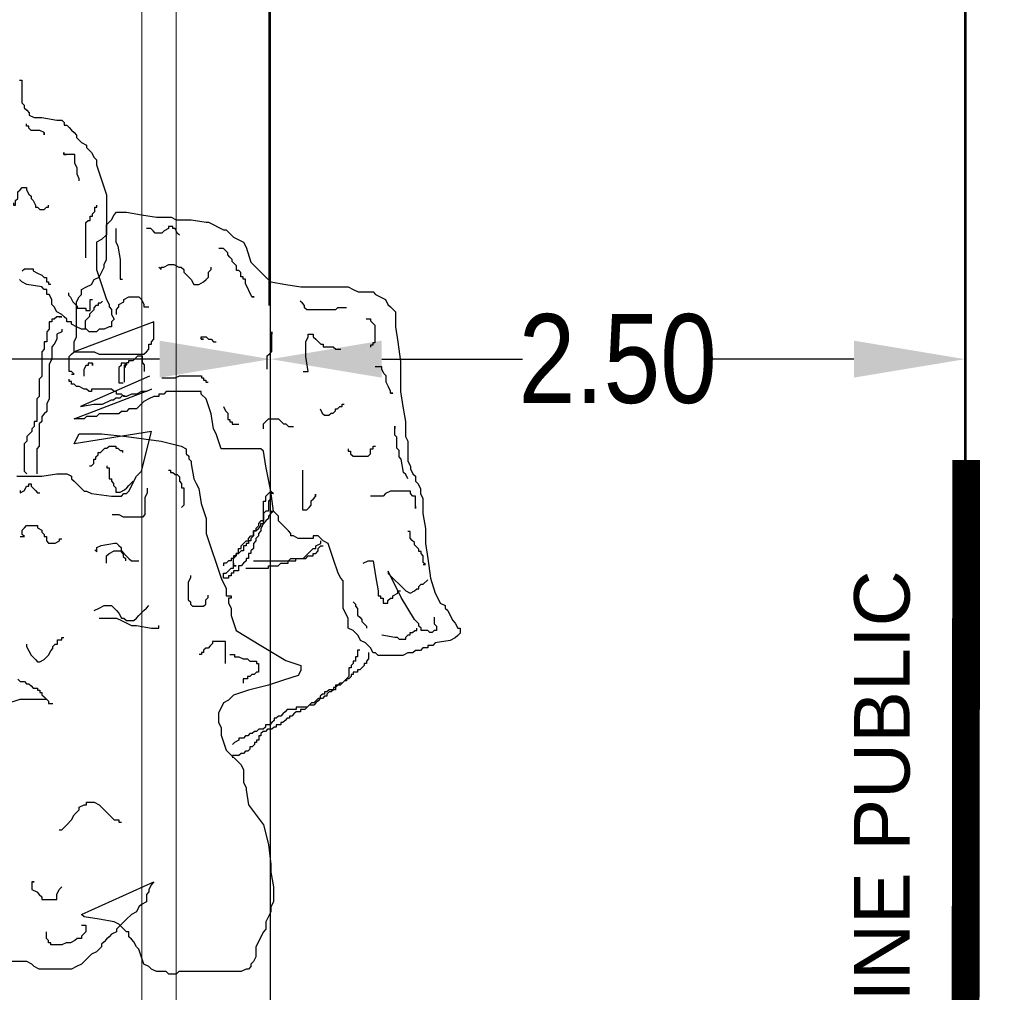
# Model space of a CAD drawing. Extents: x 1616800 to 1632437, y 2248456 to 2251974.
# Tile 298 of 399: x 1619134.97 to 1619138.51, y 2251165.92 to 2251169.43. Entities that reach past the tile are written whole.
import ezdxf
from ezdxf.enums import TextEntityAlignment as Align

# ---------------------------------------------------------------- set-up
doc = ezdxf.new("R2010")
doc.units = 0
doc.header["$LTSCALE"] = 2
doc.header["$PDMODE"] = 3
doc.header["$PDSIZE"] = 0.2
doc.linetypes.add('CACHE', pattern=[9.525, 6.35, -3.175])
doc.linetypes.add('CONTINU', pattern=[0])
doc.layers.get('0').update_dxf_attribs({"linetype": 'CONTINUOUS'})
doc.layers.get('Defpoints').update_dxf_attribs({"linetype": 'CONTINUOUS'})
doc.layers.add('0000-PAP-PROFIL EN TRAVERS DE PRINCIPE', color=7, linetype='CONTINUOUS')
doc.layers.add('00profil', color=7, linetype='CONTINUOUS')
doc.styles.add('Arial', font='ARIALN.TTF')
doc.styles.add('ARIAL-GRAS', font='arial.ttf')
doc.styles.get("Standard").update_dxf_attribs({"font": 'arial.ttf'})
doc.dimstyles.get("Standard").update_dxf_attribs({"dimtxt": 0.18, "dimasz": 0.18, "dimexe": 0.18, "dimexo": 0.0625, "dimgap": 0.09, "dimtad": 0, "dimtih": 1, "dimtoh": 1, "dimdec": 4, "dimzin": 0, "dimdsep": 46, "dimtxsty": 'Standard', "dimcen": 0.09, "dimadec": 0, "dimazin": 0, "dimtfac": 1, "dimtdec": 4, "dimtofl": 0, "dimtmove": 0, "dimatfit": 3, "dimfxl": 1, "dimtolj": 1, "dimtzin": 0, "dimarcsym": 0})

# ---------------------------------------------------------------- blocks, each defined once
blk = doc.blocks.new('BEAUTIFUL TREE')
at = {"layer": '00profil', "color": 8}
for points in [[(1.2558, 7.0136), (1.2671, 7.0136), (1.2671, 6.9119), (1.2784, 6.9005), (1.2784, 6.8892), (1.2897, 6.8779), (1.3011, 6.8666), (1.3011, 6.8553), (1.3237, 6.844), (1.3576, 6.844), (1.4255, 6.8327), (1.4482, 6.8327), (1.4595, 6.8214), (1.4595, 6.8101), (1.4708, 6.8101), (1.4821, 6.7987), (1.4934, 6.7874), (1.5047, 6.7761), (1.516, 6.7648), (1.516, 6.7535), (1.5387, 6.7309), (1.5613, 6.7196), (1.5613, 6.7083), (1.5839, 6.6856), (1.5953, 6.663), (1.6066, 6.6517), (1.6066, 6.6291), (1.6292, 6.5612), (1.6518, 6.4934), (1.6518, 6.3124), (1.6292, 6.2898), (1.6066, 6.2785), (1.6066, 6.154), (1.6292, 6.0862), (1.6518, 6.0183), (1.6631, 5.9957), (1.6631, 5.9844), (1.6745, 5.9731), (1.6745, 5.9505), (1.6858, 5.9278), (1.6745, 5.9165), (1.6745, 5.8939), (1.6631, 5.8939), (1.6405, 5.8826), (1.6179, 5.8826), (1.6066, 5.8713), (1.5726, 5.8713), (1.5613, 5.8826), (1.5387, 5.8826), (1.516, 5.8939), (1.4934, 5.9052), (1.4934, 5.9165), (1.4708, 5.9165), (1.4708, 5.9278), (1.4595, 5.9391), (1.4482, 5.9505), (1.4255, 5.9618), (1.4142, 5.9844), (1.4029, 5.9957), (1.4029, 6.0183), (1.3916, 6.0409), (1.3803, 6.0409), (1.3803, 6.0636), (1.369, 6.0636), (1.3576, 6.0749), (1.2897, 6.0862), (1.2671, 6.0975), (1.2558, 6.1088)], [(1.3687, 6.7761), (1.3687, 6.7661), (1.3687, 6.7761), (1.3487, 6.7861), (1.3088, 6.7861), (1.2988, 6.796), (1.2988, 6.806), (1.2888, 6.806), (1.2888, 6.816)], [(1.5283, 6.5566), (1.5283, 6.5666), (1.5183, 6.5866), (1.5183, 6.6165), (1.5084, 6.6364), (1.5084, 6.6763), (1.4585, 6.6763), (1.4585, 6.6863), (1.4585, 6.6763), (1.4684, 6.6763)], [(1.229, 6.4569), (1.229, 6.4469), (1.2389, 6.4469), (1.2389, 6.4669), (1.2489, 6.4768), (1.2489, 6.5068), (1.2589, 6.5167), (1.2689, 6.5267), (1.2888, 6.5267), (1.2888, 6.5167), (1.2988, 6.4968), (1.3088, 6.4868), (1.3088, 6.4768), (1.3188, 6.4669), (1.3287, 6.4469), (1.3287, 6.4369), (1.3387, 6.4369), (1.3487, 6.427), (1.3687, 6.427), (1.3786, 6.4369), (1.3886, 6.4369), (1.3886, 6.4469)], [(1.5582, 6.2075), (1.5582, 6.3671), (1.5682, 6.3771), (1.5782, 6.3771), (1.5782, 6.397), (1.5882, 6.397), (1.5882, 6.407), (1.5982, 6.417), (1.5982, 6.4369), (1.6081, 6.4369), (1.6081, 6.4469)], [(1.4934, 5.679), (1.5047, 5.679), (1.4934, 5.6903), (1.4821, 5.6903), (1.4821, 5.7582), (1.4934, 5.7695), (1.5047, 5.7808), (1.5953, 5.7808), (1.6179, 5.7695), (1.8216, 5.7695), (1.8329, 5.7808), (1.8442, 5.7921), (1.8442, 5.8147), (1.8555, 5.8147), (1.8555, 5.826), (1.8668, 5.8373), (1.8668, 5.9165), (1.5047, 5.7808), (1.5047, 5.826), (1.516, 5.8487), (1.516, 6.007), (1.5274, 6.0296), (1.5387, 6.0409), (1.5387, 6.0636), (1.5613, 6.0749), (1.5839, 6.0862), (1.5953, 6.1088), (1.6179, 6.1201), (1.6405, 6.1654), (1.6405, 6.1767), (1.6518, 6.1993), (1.6518, 6.3576), (1.6631, 6.3689), (1.6745, 6.3803), (1.6858, 6.4029), (1.6971, 6.4142), (1.7423, 6.4142), (1.8102, 6.4029), (1.8781, 6.3916), (1.946, 6.3916), (1.9687, 6.3803), (2.0365, 6.3803), (2.1044, 6.3689), (2.1157, 6.3689), (2.1836, 6.335), (2.195, 6.335), (2.2063, 6.3237), (2.2289, 6.3011), (2.2742, 6.2785), (2.2855, 6.2558), (2.3081, 6.188), (2.376, 6.1201), (2.3986, 6.0975), (2.4665, 6.0862), (2.5344, 6.0749), (2.7494, 6.0749), (2.772, 6.0636), (2.7947, 6.0522), (2.8625, 6.0522), (2.8739, 6.0409), (2.9191, 6.0183), (2.9304, 5.9957), (2.9418, 5.9844), (2.9644, 5.9618), (2.9644, 5.8939), (2.9757, 5.826), (2.987, 5.7355), (2.987, 5.5998), (2.9983, 5.532), (3.0096, 5.4641), (3.0096, 5.3962), (3.021, 5.3736), (3.021, 5.2831), (3.0323, 5.2605), (3.0323, 5.2492), (3.0436, 5.2266), (3.0549, 5.2153), (3.0549, 5.1926), (3.0662, 5.1813), (3.0775, 5.1587), (3.0775, 5.1361), (3.0889, 5.1135), (3.0889, 5.0456), (3.1002, 4.9777), (3.1002, 4.9099), (3.1115, 4.842), (3.1228, 4.7515), (3.1454, 4.6837), (3.1567, 4.661), (3.1681, 4.6384), (3.1907, 4.6271), (3.1907, 4.6158), (3.202, 4.6045), (3.2133, 4.5819), (3.2246, 4.5592), (3.2359, 4.5479), (3.2473, 4.5253), (3.2586, 4.5253), (3.2586, 4.5027), (3.2473, 4.4914), (3.2359, 4.4801), (3.2133, 4.4688), (3.1454, 4.4574), (3.1341, 4.4461), (3.1115, 4.4461), (3.1115, 4.4348), (3.0889, 4.4348), (3.0775, 4.4235), (3.0549, 4.4235), (3.0436, 4.4122), (3.021, 4.4122), (2.9983, 4.4009), (2.8852, 4.4009), (2.8739, 4.4122), (2.8625, 4.4122), (2.8512, 4.4348), (2.8286, 4.4574), (2.806, 4.4688), (2.7947, 4.4914), (2.772, 4.514), (2.7494, 4.5253), (2.7494, 4.5706), (2.7381, 4.5932), (2.7268, 4.6158), (2.7268, 4.7402), (2.7155, 4.7515), (2.7041, 4.7741), (2.6815, 4.842), (2.6589, 4.9099), (2.6362, 4.9212), (2.6136, 4.9438), (2.591, 4.9438), (2.591, 4.9325), (2.5231, 4.9325), (2.5005, 4.9438), (2.4891, 4.9438), (2.4891, 4.9551), (2.4778, 4.9664), (2.4552, 4.989), (2.4326, 5.0117), (2.4326, 5.0343), (2.4099, 5.0569), (2.3986, 5.1474), (2.376, 5.2605), (2.3647, 5.3284), (2.3534, 5.3397), (2.1723, 5.3397), (2.1497, 5.4075), (2.1384, 5.4302), (2.1271, 5.498), (2.1044, 5.5659), (2.0818, 5.5885), (2.0818, 5.5998), (1.9234, 5.5998), (1.9121, 5.5885), (1.8894, 5.5885), (1.8894, 5.5772), (1.8668, 5.5772), (1.8442, 5.5659), (1.8216, 5.5546), (1.7989, 5.532), (1.7876, 5.5206), (1.7537, 5.5206), (1.7423, 5.5093), (1.7197, 5.5093), (1.7084, 5.498), (1.6179, 5.498), (1.6066, 5.4867), (1.5613, 5.4867), (1.55, 5.4754), (1.5047, 5.4754), (1.8555, 5.6111), (1.8329, 5.5998), (1.8102, 5.5998), (1.7876, 5.5885), (1.765, 5.5885), (1.7423, 5.5772), (1.731, 5.5772), (1.7197, 5.5885), (1.6971, 5.5885), (1.6971, 5.5998), (1.6858, 5.5998), (1.6745, 5.6111), (1.5839, 5.6111), (1.5839, 5.5998), (1.5726, 5.5998), (1.5613, 5.6111), (1.55, 5.6111), (1.5274, 5.6224), (1.516, 5.6224), (1.5047, 5.6338), (1.4934, 5.6338), (1.4934, 5.6451), (1.4821, 5.6451), (1.4821, 5.6564)], [(1.6938, 6.3398), (1.6938, 6.2799), (1.7037, 6.26), (1.7137, 6.2001), (1.7137, 6.1104), (1.7237, 6.1104)], [(1.9831, 6.3099), (1.9732, 6.3198), (1.9632, 6.3398), (1.9532, 6.3398), (1.9532, 6.3498), (1.9332, 6.3498), (1.9332, 6.3398), (1.9133, 6.3298), (1.9033, 6.3198), (1.8734, 6.3198), (1.8634, 6.3298), (1.8534, 6.3398), (1.8335, 6.3398)], [(2.3124, 6.0306), (2.3224, 6.0306), (2.3124, 6.0306), (2.2825, 6.0904), (2.2825, 6.1104), (2.2725, 6.1104), (2.2725, 6.1203), (2.2625, 6.1203), (2.2625, 6.1403), (2.2526, 6.1503), (2.2426, 6.1503), (2.2426, 6.1702), (2.2226, 6.1902), (2.2226, 6.2001), (2.2126, 6.2101), (2.2027, 6.2201), (2.2027, 6.2301), (2.1927, 6.24), (2.1827, 6.25), (2.1627, 6.25)], [(1.8894, 6.1654), (1.9008, 6.154), (1.9008, 6.1654), (1.9121, 6.1654), (1.9347, 6.1767), (1.9573, 6.1767), (1.98, 6.1654), (1.9913, 6.1654), (2.0026, 6.154), (2.0026, 6.1427), (2.0252, 6.1201), (2.0365, 6.1088), (2.0479, 6.0862), (2.0705, 6.0862), (2.0931, 6.0975), (2.1044, 6.1088), (2.1157, 6.1201), (2.1157, 6.1427), (2.1271, 6.154), (2.1271, 6.1654)], [(1.2689, 6.1477), (1.2789, 6.1577), (1.3188, 6.1577), (1.3188, 6.1477), (1.3387, 6.1377), (1.3587, 6.1277), (1.3687, 6.1178), (1.3786, 6.1178), (1.3786, 6.0978), (1.3886, 6.0978), (1.3886, 6.0878), (1.3986, 6.0878)], [(1.4784, 6.0479), (1.4784, 6.038), (1.4884, 6.028), (1.4984, 6.008), (1.5084, 5.9981), (1.5183, 5.9881), (1.5183, 5.9781), (1.5582, 5.9781), (1.5582, 5.9681), (1.5782, 5.9681), (1.5782, 6.018), (1.5882, 6.018)], [(1.6339, 6.0106), (1.6239, 6.0006), (1.6139, 6.0006), (1.6139, 5.9907), (1.6039, 5.9907), (1.594, 5.9807), (1.594, 5.9707), (1.584, 5.9607), (1.574, 5.9508), (1.574, 5.9408), (1.564, 5.9308), (1.5541, 5.9208), (1.5541, 5.8809)], [(1.6971, 5.9505), (1.6971, 5.9731), (1.7084, 5.9844), (1.7084, 5.9957), (1.731, 6.007), (1.731, 6.0183), (1.7537, 6.0296), (1.7989, 6.0296), (1.8102, 6.0183), (1.8216, 5.9957), (1.8216, 5.9844), (1.8442, 5.9844)], [(2.7415, 5.9807), (2.7016, 5.9807), (2.6916, 5.9707), (2.5619, 5.9707), (2.5519, 5.9807), (2.5519, 5.9907), (2.5419, 6.0006), (2.532, 6.0106)], [(1.4368, 5.9391), (1.4482, 5.9391), (1.4255, 5.9391), (1.4142, 5.9278), (1.4029, 5.9278), (1.4029, 5.9165), (1.3916, 5.9165), (1.3916, 5.8826), (1.3803, 5.8713), (1.3803, 5.826), (1.369, 5.826), (1.369, 5.7921), (1.3576, 5.7808), (1.3576, 5.6677), (1.3463, 5.6564), (1.3463, 5.5772), (1.335, 5.5659), (1.335, 5.4641), (1.3237, 5.4641), (1.3237, 5.4415), (1.3124, 5.4302), (1.3124, 5.4189), (1.2897, 5.3962), (1.2897, 5.3736), (1.2784, 5.3623), (1.2784, 5.2379), (1.2897, 5.2266)], [(2.8313, 5.9308), (2.8513, 5.9308), (2.8513, 5.9208), (2.8612, 5.9109), (2.8712, 5.9009), (2.8712, 5.8211), (2.8612, 5.8211), (2.8612, 5.8111), (2.8513, 5.8111), (2.8513, 5.8012)], [(1.4482, 5.8826), (1.4482, 5.8713), (1.4255, 5.86), (1.4255, 5.8373), (1.4142, 5.8147), (1.4029, 5.8034), (1.4029, 5.7469), (1.3916, 5.7242), (1.3916, 5.5659), (1.3803, 5.5433), (1.3803, 5.5093), (1.369, 5.498), (1.3576, 5.4867), (1.3576, 5.4641), (1.3463, 5.4528), (1.3463, 5.351), (1.335, 5.3397), (1.335, 5.2266)], [(2.3823, 5.7014), (2.3823, 5.7613), (2.3923, 5.7712), (2.4022, 5.7812), (2.4022, 5.871), (2.4022, 5.861)], [(2.5457, 5.6903), (2.5684, 5.6903), (2.557, 5.7582), (2.557, 5.826), (2.5684, 5.8487), (2.5684, 5.86), (2.591, 5.86), (2.591, 5.8487), (2.6023, 5.8373), (2.6249, 5.8147), (2.6362, 5.8147), (2.6362, 5.8034), (2.6815, 5.8034), (2.6928, 5.7921), (2.7155, 5.7921)], [(2.0818, 5.8373), (2.0931, 5.8373), (2.0818, 5.8373), (2.0818, 5.8487), (2.1044, 5.8487), (2.1157, 5.8373), (2.1271, 5.8373), (2.1384, 5.826), (2.1497, 5.826)], [(1.5882, 5.7287), (1.5882, 5.7188), (1.5882, 5.7287), (1.5682, 5.7287), (1.5682, 5.7188), (1.5582, 5.7188), (1.5483, 5.6988), (1.5483, 5.6689)], [(1.7379, 5.7088), (1.7379, 5.7287), (1.7179, 5.7287), (1.7179, 5.7188), (1.7079, 5.7088), (1.7079, 5.639), (1.7279, 5.639)], [(1.7337, 5.6416), (1.7337, 5.7214), (1.7436, 5.7214), (1.7436, 5.7313), (1.7536, 5.7313), (1.7536, 5.7413), (1.7736, 5.7413), (1.7836, 5.7513), (1.7935, 5.7613), (1.8135, 5.7613), (1.8135, 5.7313), (1.8235, 5.7214), (1.8235, 5.6914)], [(2.942, 5.5917), (2.952, 5.5917), (2.942, 5.5917), (2.942, 5.6017), (2.9321, 5.6216), (2.9221, 5.6416), (2.9221, 5.6715), (2.9121, 5.6815), (2.9021, 5.7014), (2.9021, 5.7114), (2.8722, 5.7114)], [(1.8476, 5.6689), (1.5341, 5.5318), (1.594, 5.5418), (1.6339, 5.5418), (1.6738, 5.5618), (1.6838, 5.5618), (1.6938, 5.5717), (1.7137, 5.5717), (1.7237, 5.5817), (1.7337, 5.5817)], [(1.9033, 5.6615), (1.9632, 5.6615), (1.9831, 5.6715), (2.0829, 5.6715), (2.0829, 5.6615), (2.0929, 5.6615), (2.0929, 5.6515), (2.1029, 5.6515), (2.1029, 5.6416), (2.1129, 5.6416)], [(2.1827, 5.5318), (2.1927, 5.5119), (2.2027, 5.5019), (2.2027, 5.472), (2.2126, 5.472), (2.2126, 5.462), (2.2226, 5.462), (2.2226, 5.452), (2.2526, 5.452)], [(2.6218, 5.5219), (2.6317, 5.5019), (2.6417, 5.4919), (2.6617, 5.4919), (2.6717, 5.5019), (2.6816, 5.5019), (2.6916, 5.5119), (2.6916, 5.5219), (2.7016, 5.5219), (2.7116, 5.5318), (2.7215, 5.5318), (2.7215, 5.5418), (2.7315, 5.5418)], [(2.3647, 5.4302), (2.3647, 5.4528), (2.376, 5.4641), (2.3873, 5.4754), (2.4326, 5.4754), (2.4552, 5.4528), (2.4665, 5.4528), (2.4778, 5.4415), (2.5005, 5.4415)], [(1.2445, 5.2153), (1.3576, 5.2153), (1.4255, 5.2266), (1.4708, 5.2266), (1.4934, 5.2153), (1.4934, 5.2039), (1.5047, 5.1926), (1.5274, 5.17), (1.55, 5.1474), (1.5613, 5.1474), (1.5839, 5.1361), (1.6745, 5.1248), (1.7197, 5.1248), (1.731, 5.1361), (1.7423, 5.1361), (1.7537, 5.1474), (1.765, 5.17), (1.7763, 5.1926), (1.7876, 5.2153), (1.8102, 5.2379), (1.8555, 5.4189), (1.5047, 5.3623), (1.516, 5.3849), (1.5274, 5.4075), (1.6292, 5.4075), (1.7423, 5.3962), (1.9008, 5.3736), (1.9913, 5.351), (2.0139, 5.3397), (2.0139, 5.3171), (2.0252, 5.3057), (2.0252, 5.2944), (2.0365, 5.2831), (2.0365, 5.2718), (2.0479, 5.2039), (2.0592, 5.1813), (2.0705, 5.1587), (2.0818, 5.0908), (2.1044, 5.023), (2.1044, 4.9551), (2.1271, 4.8873), (2.1497, 4.8194), (2.1723, 4.7515), (2.1836, 4.7289), (2.195, 4.7063), (2.195, 4.6723), (2.2176, 4.6723), (2.2176, 4.661), (2.2063, 4.661), (2.2063, 4.6384), (2.2176, 4.6158), (2.2176, 4.5819), (2.2402, 4.514), (2.3534, 4.4461), (2.4665, 4.3783), (2.5344, 4.3557), (2.5344, 4.333), (2.5231, 4.3104), (2.4552, 4.2878), (2.3873, 4.2652), (2.2968, 4.2425), (2.2289, 4.2199), (2.2063, 4.1973), (2.1836, 4.186), (2.1723, 4.1634), (2.161, 4.1407), (2.161, 4.0955), (2.1723, 4.0729), (2.1723, 4.039), (2.195, 3.9711), (2.2628, 3.9032), (2.2742, 3.8806), (2.2742, 3.8241), (2.2855, 3.8014), (2.2855, 3.7901), (2.2968, 3.7223), (2.3647, 3.6318), (2.3873, 3.5413), (2.3986, 3.4508), (2.3986, 3.4169), (2.4099, 3.349), (2.4099, 3.2811), (2.3986, 3.2585), (2.3986, 3.2359), (2.376, 3.1907), (2.376, 3.1567), (2.3647, 3.1454), (2.3534, 3.1228), (2.3421, 3.1002), (2.3307, 3.0776), (2.3307, 3.0323), (2.3194, 3.0097), (2.3081, 2.9984), (2.3081, 2.9871), (2.2968, 2.9758), (2.2855, 2.9758), (2.2628, 2.9644), (1.98, 2.9644), (1.9687, 2.9531), (1.9347, 2.9531), (1.9234, 2.9644), (1.8781, 2.9644), (1.8555, 2.9758), (1.8442, 2.9871), (1.8216, 2.9984), (1.7989, 3.0662), (1.7876, 3.0776), (1.7763, 3.1002), (1.765, 3.1115), (1.7537, 3.1228), (1.7537, 3.1454), (1.7423, 3.1454), (1.731, 3.1567), (1.7084, 3.1793), (1.6858, 3.1907), (1.6179, 3.202), (1.55, 3.2133), (1.5387, 3.2246), (1.8668, 3.3716), (1.8555, 3.3603), (1.8442, 3.3377), (1.8442, 3.3264), (1.8329, 3.3151), (1.8329, 3.2811), (1.8102, 3.2698), (1.7989, 3.2585), (1.7876, 3.2359), (1.765, 3.2246), (1.7423, 3.202), (1.731, 3.1907), (1.7197, 3.1793), (1.6971, 3.1567), (1.6971, 3.1454), (1.6745, 3.1341), (1.6631, 3.1228), (1.6518, 3.1115), (1.6405, 3.1002), (1.6292, 3.0889), (1.6292, 3.0776), (1.6066, 3.0549), (1.5839, 3.0436), (1.5387, 2.9984), (1.516, 2.9871), (1.4934, 2.9758), (1.3463, 2.9758), (1.3237, 2.9871), (1.3124, 2.9984), (1.2897, 3.0097), (1.1879, 3.0097)], [(3.0209, 5.2027), (3.0109, 5.2226), (3.0009, 5.2326), (2.991, 5.2924), (2.981, 5.3024), (2.981, 5.3323), (2.971, 5.3423), (2.971, 5.3922), (2.961, 5.4022), (2.961, 5.4421), (2.961, 5.4321)], [(1.574, 5.2625), (1.584, 5.2625), (1.594, 5.2725), (1.594, 5.2924), (1.6039, 5.2924), (1.6039, 5.3024), (1.6139, 5.3124), (1.6139, 5.3224), (1.6239, 5.3224), (1.6339, 5.3323), (1.6439, 5.3423), (1.6538, 5.3423), (1.6638, 5.3523), (1.6938, 5.3523), (1.6938, 5.3423), (1.7037, 5.3423), (1.7137, 5.3323), (1.7237, 5.3323), (1.7237, 5.3224)], [(2.7494, 5.3397), (2.7494, 5.3284), (2.7607, 5.3284), (2.7607, 5.3171), (2.772, 5.3057), (2.8399, 5.3057), (2.8512, 5.3171), (2.8512, 5.3397), (2.8625, 5.3397), (2.8625, 5.351), (2.8739, 5.351)], [(1.6538, 5.2625), (1.6538, 5.2525), (1.6638, 5.2525), (1.6638, 5.2027), (1.6738, 5.2027), (1.6738, 5.1927), (1.6838, 5.1827), (1.6838, 5.1728), (1.6938, 5.1628), (1.6938, 5.1428), (1.7137, 5.1428), (1.7337, 5.1528), (1.7436, 5.1628), (1.7536, 5.1728), (1.7736, 5.1927)], [(1.9332, 5.2426), (1.9432, 5.2426), (1.9432, 5.2326), (1.9532, 5.2326), (1.9632, 5.2226), (1.9732, 5.2226), (1.9831, 5.2127), (1.9831, 5.1927), (1.9931, 5.1827), (1.9931, 5.1628), (2.0031, 5.1628), (2.0031, 5.083), (1.9931, 5.073)], [(2.5419, 5.2426), (2.5419, 5.063), (2.5619, 5.063), (2.5719, 5.073), (2.5818, 5.083), (2.5818, 5.1029), (2.5918, 5.1129), (2.6018, 5.1229), (2.6018, 5.1329), (2.6018, 5.1229)], [(1.2589, 5.1502), (1.2589, 5.1402), (1.2789, 5.1502), (1.2888, 5.1702), (1.2988, 5.1702), (1.2988, 5.1801), (1.3088, 5.1801), (1.3088, 5.1702), (1.3188, 5.1602), (1.3287, 5.1502), (1.3387, 5.1402), (1.3487, 5.1402)], [(1.678, 5.0405), (1.7079, 5.0405), (1.7279, 5.0305), (1.8177, 5.0305), (1.8277, 5.0405), (1.8277, 5.1203), (1.8376, 5.1402), (1.8376, 5.1602)], [(2.3986, 5.0569), (2.4099, 5.0569), (2.3986, 5.0456), (2.3873, 5.0343), (2.3873, 5.023), (2.376, 5.0117), (2.3647, 5.0004), (2.3534, 4.9777), (2.3534, 4.9664), (2.3421, 4.9551), (2.3421, 4.9438), (2.3307, 4.9325), (2.3307, 4.9212), (2.3194, 4.9099), (2.3194, 4.8873), (2.3081, 4.8759), (2.3081, 4.8646), (2.2968, 4.8646), (2.2968, 4.842), (2.2855, 4.842), (2.2855, 4.8307), (2.2742, 4.8194), (2.2628, 4.8081), (2.2515, 4.8081), (2.2515, 4.7855), (2.2289, 4.7855), (2.2289, 4.7741), (2.2176, 4.7741), (2.2176, 4.7628), (2.2063, 4.7628), (2.2063, 4.7515), (2.1836, 4.7515), (2.1836, 4.7741), (2.195, 4.7741), (2.2063, 4.7855), (2.2176, 4.7968), (2.2289, 4.7968), (2.2289, 4.8194), (2.2289, 4.8081), (2.2402, 4.8081), (2.2289, 4.8081), (2.2289, 4.842), (2.2402, 4.8533), (2.2402, 4.8646), (2.2515, 4.8646), (2.2515, 4.8873), (2.2628, 4.8873), (2.2628, 4.8986), (2.2742, 4.9099), (2.2855, 4.9212), (2.2968, 4.9212), (2.2968, 4.9325), (2.3081, 4.9438), (2.3194, 4.9438), (2.3194, 4.9664), (2.3307, 4.9664), (2.3421, 4.9777), (2.3534, 4.989), (2.3534, 5.0004), (2.3647, 5.0004), (2.3647, 5.1022), (2.376, 5.1022), (2.376, 5.1248), (2.3986, 5.1474), (2.4099, 5.1361), (2.3986, 5.1361), (2.3986, 5.1135), (2.3873, 5.1022), (2.3873, 5.0569), (2.376, 5.0569), (2.3647, 5.0456), (2.3647, 5.0117), (2.3534, 5.0117), (2.3421, 5.0004), (2.3421, 4.989), (2.3307, 4.9777), (2.3307, 4.9664), (2.3194, 4.9664), (2.3194, 4.9438), (2.3081, 4.9325), (2.3081, 4.9212), (2.2968, 4.9212), (2.2968, 4.9099), (2.2855, 4.9099), (2.2855, 4.8986), (2.2742, 4.8986), (2.2742, 4.8759), (2.2628, 4.8759), (2.2515, 4.8646), (2.2402, 4.8646), (2.2402, 4.8533), (2.2289, 4.8533), (2.2289, 4.842), (2.2176, 4.842), (2.2176, 4.8307), (2.2063, 4.8307), (2.195, 4.8194), (2.1836, 4.8194), (2.1836, 4.8081)], [(3.0549, 5.0795), (3.0549, 5.0682), (3.0549, 5.1248), (3.0436, 5.1248), (3.0323, 5.1361), (3.0323, 5.1474), (2.9418, 5.1474), (2.9191, 5.1361), (2.9078, 5.1248), (2.8512, 5.1248)], [(1.2589, 4.9408), (1.2789, 4.9408), (1.2689, 4.9507), (1.2689, 4.9707), (1.2789, 4.9807), (1.2888, 4.9906), (1.3387, 4.9906), (1.3387, 4.9807), (1.3587, 4.9707), (1.3587, 4.9607), (1.3687, 4.9507), (1.3687, 4.9408), (1.3786, 4.9408), (1.3786, 4.9208), (1.3886, 4.9108), (1.4185, 4.9108), (1.4385, 4.9208), (1.4385, 4.9308), (1.4485, 4.9308)], [(2.3194, 4.8307), (2.4778, 4.8307), (2.4891, 4.842), (2.5457, 4.842), (2.5684, 4.8646), (2.5797, 4.8759), (2.591, 4.8873), (2.6023, 4.8873), (2.6023, 4.8986), (2.6249, 4.9099), (2.6249, 4.9212)], [(3.0908, 4.8137), (3.1007, 4.8137), (3.0908, 4.8236), (3.0908, 4.8536), (3.0808, 4.8635), (3.0808, 4.8735), (3.0708, 4.8735), (3.0708, 4.8835), (3.0508, 4.9034), (3.0508, 4.9134), (3.0409, 4.9234), (3.0309, 4.9334), (3.0309, 4.9633), (3.0209, 4.9633)], [(1.5982, 4.8809), (1.6081, 4.8709), (1.6081, 4.8909), (1.6281, 4.9009), (1.688, 4.9108), (1.6979, 4.9108), (1.7079, 4.9009), (1.7179, 4.8909), (1.7179, 4.8709), (1.7279, 4.861), (1.7279, 4.851), (1.7379, 4.841), (1.7379, 4.831)], [(1.6518, 4.8194), (1.6518, 4.8533), (1.6631, 4.8646), (1.6858, 4.8759), (1.7197, 4.8759), (1.731, 4.8646), (1.7537, 4.842), (1.765, 4.8307), (1.7989, 4.8307)], [(2.2851, 4.7968), (2.3869, 4.7968), (2.3869, 4.8081), (2.4322, 4.8081), (2.4435, 4.8194), (2.4775, 4.8194), (2.4775, 4.8307), (2.5114, 4.8307), (2.5114, 4.842), (2.5567, 4.842), (2.568, 4.8533), (2.5906, 4.8533), (2.5906, 4.8646), (2.6019, 4.8646), (2.6132, 4.8759), (2.6132, 4.8873), (2.6246, 4.8986), (2.6359, 4.8986)], [(2.8173, 4.8194), (2.8399, 4.8307), (2.8625, 4.8307), (2.8739, 4.7628), (2.8852, 4.695), (2.8852, 4.6723), (2.8965, 4.6723), (2.8965, 4.661), (2.9078, 4.661), (2.9078, 4.6384), (2.9304, 4.6384), (2.9304, 4.6497), (2.9418, 4.661), (2.9531, 4.661), (2.9531, 4.6723), (2.9757, 4.6837), (2.9757, 4.695), (2.987, 4.695)], [(2.033, 4.7638), (2.033, 4.7538), (2.023, 4.7339), (2.023, 4.6541), (2.033, 4.6441), (2.033, 4.6341), (2.043, 4.6242), (2.0929, 4.6242), (2.1029, 4.6341), (2.1029, 4.6541), (2.1129, 4.664), (2.1129, 4.674)], [(3.1406, 4.5743), (3.1406, 4.5444), (3.1506, 4.5344), (3.1506, 4.5144), (3.1406, 4.5144), (3.1307, 4.5045), (3.1207, 4.5045), (3.1107, 4.5144), (3.0808, 4.5144), (3.0808, 4.5244), (3.0708, 4.5344), (3.0708, 4.5444), (3.0508, 4.5643), (2.991, 4.664), (2.9311, 4.7837), (2.9311, 4.7738), (3.0109, 4.694), (3.0309, 4.684), (3.0508, 4.694), (3.0608, 4.7039), (3.0708, 4.7039), (3.0708, 4.7139), (3.0808, 4.7239), (3.0908, 4.7239), (3.1107, 4.7438)], [(1.2489, 4.2924), (1.2589, 4.2824), (1.2789, 4.2824), (1.2888, 4.2725), (1.2988, 4.2725), (1.3088, 4.2625), (1.3188, 4.2525), (1.3387, 4.2525), (1.3387, 4.2425), (1.3487, 4.2425), (1.3487, 4.2326), (1.3587, 4.2326), (1.3587, 4.2226), (1.3687, 4.2126), (1.3786, 4.2026), (1.3886, 4.1927), (1.3886, 4.1827)], [(1.5953, 4.6045), (1.6179, 4.6158), (1.6405, 4.6271), (1.6745, 4.6271), (1.6858, 4.6158), (1.6971, 4.6045), (1.7084, 4.5932), (1.7197, 4.5706), (1.731, 4.5706), (1.7423, 4.5592), (1.7763, 4.5592), (1.7876, 4.5706), (1.7989, 4.5819), (1.8216, 4.6045), (1.8329, 4.6158), (1.8442, 4.6271)], [(2.7724, 4.6441), (2.7824, 4.6341), (2.7824, 4.6242), (2.7924, 4.6142), (2.7924, 4.5843), (2.8023, 4.5743), (2.8123, 4.5643), (2.8123, 4.5543), (2.8223, 4.5444), (2.8323, 4.5344), (2.8323, 4.5244)], [(1.6179, 4.5706), (1.6971, 4.5706), (1.7197, 4.5592), (1.765, 4.5366), (1.7876, 4.5366), (1.8555, 4.5253), (1.8894, 4.5253), (1.8894, 4.5366)], [(2.9021, 4.4945), (2.962, 4.4845), (2.972, 4.4845), (2.9819, 4.4745), (3.0119, 4.4745), (3.0119, 4.4845), (3.0219, 4.4945), (3.0318, 4.4945), (3.0318, 4.5045), (3.0418, 4.5045), (3.0518, 4.5144), (3.0618, 4.5144), (3.0618, 4.5244)], [(1.2888, 4.452), (1.2888, 4.442), (1.2988, 4.4221), (1.3088, 4.4021), (1.3287, 4.3822), (1.3387, 4.3722), (1.3487, 4.3722), (1.3687, 4.3822), (1.3886, 4.4021), (1.3986, 4.4221), (1.4086, 4.4321), (1.4086, 4.442), (1.4185, 4.452), (1.4285, 4.452), (1.4285, 4.472), (1.4485, 4.472), (1.4485, 4.4819), (1.4585, 4.4819)], [(2.1927, 4.3648), (2.1927, 4.4646), (2.1328, 4.4646), (2.1328, 4.4546), (2.1228, 4.4446), (2.1129, 4.4346), (2.1029, 4.4346), (2.0929, 4.4247), (2.0929, 4.4147), (2.0829, 4.4147), (2.0829, 4.4047), (2.0729, 4.4047)], [(2.2126, 4.4047), (2.2326, 4.4047), (2.2326, 4.3947), (2.2526, 4.3947), (2.2725, 4.3848), (2.2925, 4.3848), (2.3024, 4.3748), (2.3324, 4.3748), (2.3324, 4.3648), (2.3424, 4.3648), (2.3424, 4.3249), (2.3324, 4.3249), (2.3224, 4.3149), (2.3124, 4.3149), (2.3024, 4.305), (2.2925, 4.305), (2.2925, 4.295), (2.2725, 4.295), (2.2725, 4.275)], [(2.8023, 4.4247), (2.7924, 4.4247), (2.7924, 4.3947), (2.7824, 4.3947), (2.7824, 4.3748), (2.7724, 4.3748), (2.7724, 4.3648), (2.7624, 4.3548), (2.7624, 4.3449), (2.7524, 4.3449), (2.7524, 4.305), (2.7425, 4.295), (2.7225, 4.275), (2.7125, 4.275), (2.7025, 4.2651), (2.6926, 4.2651), (2.6926, 4.2451), (2.6826, 4.2451), (2.6726, 4.2351), (2.6626, 4.2351), (2.6527, 4.2252), (2.6527, 4.2152), (2.6427, 4.2152), (2.6327, 4.2052), (2.6227, 4.2052), (2.6127, 4.1952), (2.6028, 4.1853), (2.5928, 4.1753), (2.5728, 4.1753), (2.5628, 4.1653), (2.513, 4.1653), (2.513, 4.1553), (2.473, 4.1553), (2.4631, 4.1454), (2.4531, 4.1354), (2.4431, 4.1254), (2.4331, 4.1254), (2.4231, 4.1154), (2.4132, 4.1154), (2.4132, 4.1055), (2.4032, 4.0955), (2.3932, 4.0855), (2.3733, 4.0855), (2.3733, 4.0755), (2.3633, 4.0656), (2.3433, 4.0656), (2.3333, 4.0556), (2.3234, 4.0556), (2.3134, 4.0456), (2.3034, 4.0456), (2.2934, 4.0357), (2.2834, 4.0357), (2.2735, 4.0257), (2.2535, 4.0257), (2.2535, 4.0157), (2.2336, 4.0057), (2.2236, 3.9958)], [(2.8422, 4.4147), (2.8422, 4.3848), (2.8323, 4.3748), (2.8323, 4.3648), (2.8223, 4.3648), (2.8223, 4.3548), (2.8123, 4.3449), (2.8023, 4.3349), (2.7924, 4.3349), (2.7924, 4.3249), (2.7724, 4.3249), (2.7724, 4.3149), (2.7624, 4.3149), (2.7624, 4.305), (2.7524, 4.295), (2.7425, 4.295), (2.7425, 4.285), (2.7325, 4.285), (2.7225, 4.275), (2.7125, 4.2651), (2.7025, 4.2651), (2.6926, 4.2551), (2.6826, 4.2551), (2.6826, 4.2451), (2.6626, 4.2451), (2.6527, 4.2351), (2.6427, 4.2351), (2.6427, 4.2252), (2.6327, 4.2252), (2.6227, 4.2152), (2.6227, 4.2052), (2.6127, 4.2052), (2.6028, 4.1952), (2.5928, 4.1853), (2.5828, 4.1853), (2.5728, 4.1753), (2.5628, 4.1653), (2.5529, 4.1553), (2.5329, 4.1553), (2.5329, 4.1454), (2.513, 4.1454), (2.503, 4.1354), (2.493, 4.1254), (2.483, 4.1254), (2.483, 4.1154), (2.473, 4.1154), (2.4631, 4.1055), (2.4531, 4.0955), (2.4431, 4.0955), (2.4431, 4.0855), (2.4231, 4.0855), (2.4231, 4.0755), (2.4132, 4.0755), (2.4032, 4.0656), (2.3832, 4.0656), (2.3733, 4.0556), (2.3633, 4.0556), (2.3533, 4.0456), (2.3533, 4.0357), (2.3433, 4.0357), (2.3433, 4.0157), (2.3333, 4.0157), (2.3333, 4.0057), (2.3234, 4.0057), (2.3234, 3.9958), (2.3134, 3.9858), (2.3034, 3.9858), (2.3034, 3.9758), (2.2934, 3.9658), (2.2834, 3.9658), (2.2735, 3.9559), (2.2635, 3.9559), (2.2535, 3.9459), (2.2236, 3.9459), (2.2236, 3.9359)], [(1.1292, 4.1328), (1.1392, 4.1328), (1.1392, 4.1627), (1.199, 4.1827), (1.2589, 4.2026), (1.3786, 4.2026), (1.3886, 4.1927), (1.3886, 4.1827), (1.4086, 4.1827)], [(1.4368, 3.6092), (1.4482, 3.6092), (1.4708, 3.6318), (1.4934, 3.6544), (1.5047, 3.677), (1.5274, 3.6996), (1.5274, 3.7109), (1.55, 3.7223), (1.5613, 3.7223), (1.5613, 3.7336), (1.5953, 3.7336), (1.6179, 3.7223), (1.6292, 3.7109), (1.6518, 3.6883), (1.6745, 3.6657), (1.6858, 3.6544), (1.7084, 3.6544), (1.7084, 3.6431), (1.7197, 3.6431)], [(1.3124, 3.3716), (1.3237, 3.3716), (1.3124, 3.3716), (1.3124, 3.3377), (1.335, 3.3264), (1.3463, 3.3151), (1.3576, 3.3038), (1.3576, 3.2925), (1.4255, 3.2925), (1.4255, 3.3151), (1.4368, 3.3377), (1.4482, 3.349)], [(1.5383, 3.1753), (1.5582, 3.1753), (1.5582, 3.1453), (1.5483, 3.1354), (1.5383, 3.1254), (1.5383, 3.1154), (1.5183, 3.1154), (1.5084, 3.1054), (1.4884, 3.0955), (1.4684, 3.0955), (1.4485, 3.0855), (1.3986, 3.0855), (1.3986, 3.0955), (1.3886, 3.0955), (1.3886, 3.1054), (1.3786, 3.1154), (1.3786, 3.1453)]]:
    blk.add_lwpolyline(points, dxfattribs=at)
blk = doc.blocks.new('*D205')
at = {"layer": '0000-PAP-PROFIL EN TRAVERS DE PRINCIPE', "color": 0, "lineweight": -2, "ltscale": 0.6, "transparency": 16777216}
for p, q in [((1619135.8727, 2251163.7356), (1619135.8727, 2251168.2047)), ((1619138.3727, 2251163.7856), (1619138.3727, 2251168.2047))]:
    blk.add_line(p, q, dxfattribs=at)
at = {"layer": '0000-PAP-PROFIL EN TRAVERS DE PRINCIPE', "color": 0, "linetype": 'Continuous', "lineweight": -2, "ltscale": 0.6, "transparency": 16777216}
for p, q in [((1619136.2727, 2251168.2047), (1619136.7801, 2251168.2047)), ((1619137.9727, 2251168.2047), (1619137.4652, 2251168.2047))]:
    blk.add_line(p, q, dxfattribs=at)
at = {"layer": '0000-PAP-PROFIL EN TRAVERS DE PRINCIPE', "color": 0, "ltscale": 0.6, "transparency": 16777216}
for points in [[(1619136.2727, 2251168.2714), (1619136.2727, 2251168.1381), (1619135.8727, 2251168.2047)], [(1619137.9727, 2251168.2714), (1619137.9727, 2251168.1381), (1619138.3727, 2251168.2047)]]:
    blk.add_solid(points, dxfattribs=at)
at = {"layer": 'Defpoints', "color": 0, "ltscale": 0.6, "transparency": 16777216}
for p in [(1619138.3727, 2251168.2047), (1619138.3727, 2251163.7856), (1619135.8727, 2251163.7356)]:
    blk.add_point(p, dxfattribs=at)
at = {"layer": '0000-PAP-PROFIL EN TRAVERS DE PRINCIPE', "color": 0, "ltscale": 0.6, "transparency": 16777216, "insert": (1619137.1227, 2251168.2047), "char_height": 0.32, "attachment_point": 5, "style": 'Arial'}
blk.add_mtext('\\A1;2.50', dxfattribs=at)
blk = doc.blocks.new('*D206')
at = {"layer": '0000-PAP-PROFIL EN TRAVERS DE PRINCIPE', "color": 0, "lineweight": -2, "transparency": 16777216}
for p, q in [((1619132.8727, 2251163.5386), (1619132.8727, 2251168.2047)), ((1619135.8727, 2251163.7356), (1619135.8727, 2251168.2047))]:
    blk.add_line(p, q, dxfattribs=at)
at = {"layer": '0000-PAP-PROFIL EN TRAVERS DE PRINCIPE', "color": 0, "linetype": 'Continuous', "lineweight": -2, "transparency": 16777216}
for p, q in [((1619133.2727, 2251168.2047), (1619134.0322, 2251168.2047)), ((1619135.4727, 2251168.2047), (1619134.7131, 2251168.2047))]:
    blk.add_line(p, q, dxfattribs=at)
at = {"layer": '0000-PAP-PROFIL EN TRAVERS DE PRINCIPE', "color": 0, "transparency": 16777216}
for points in [[(1619133.2727, 2251168.2714), (1619133.2727, 2251168.1381), (1619132.8727, 2251168.2047)], [(1619135.4727, 2251168.2714), (1619135.4727, 2251168.1381), (1619135.8727, 2251168.2047)]]:
    blk.add_solid(points, dxfattribs=at)
at = {"layer": 'Defpoints', "color": 0, "transparency": 16777216}
for p in [(1619135.8727, 2251168.2047), (1619135.8727, 2251163.7356), (1619132.8727, 2251163.5386)]:
    blk.add_point(p, dxfattribs=at)
at = {"layer": '0000-PAP-PROFIL EN TRAVERS DE PRINCIPE', "color": 0, "transparency": 16777216, "insert": (1619134.3727, 2251168.2047), "char_height": 0.32, "attachment_point": 5, "style": 'Arial'}
blk.add_mtext('\\A1;3.00', dxfattribs=at)
blk = doc.blocks.new('*D204')
at = {"layer": '0000-PAP-PROFIL EN TRAVERS DE PRINCIPE', "color": 0, "lineweight": -2, "ltscale": 0.6, "transparency": 16777216}
for p, q in [((1619135.8727, 2251162.4265), (1619135.8727, 2251169.6386)), ((1619138.3727, 2251166.7963), (1619138.3727, 2251169.6386))]:
    blk.add_line(p, q, dxfattribs=at)
at = {"layer": '0000-PAP-PROFIL EN TRAVERS DE PRINCIPE', "color": 0, "linetype": 'Continuous', "lineweight": -2, "ltscale": 0.6, "transparency": 16777216}
blk.add_line((1619136.2727, 2251169.6386), (1619137.9727, 2251169.6386), dxfattribs=at)
at = {"layer": '0000-PAP-PROFIL EN TRAVERS DE PRINCIPE', "color": 0, "ltscale": 0.6, "transparency": 16777216}
for points in [[(1619136.2727, 2251169.7052), (1619136.2727, 2251169.5719), (1619135.8727, 2251169.6386)], [(1619137.9727, 2251169.7052), (1619137.9727, 2251169.5719), (1619138.3727, 2251169.6386)]]:
    blk.add_solid(points, dxfattribs=at)
at = {"layer": 'Defpoints', "color": 0, "ltscale": 0.6, "transparency": 16777216}
for p in [(1619138.3727, 2251169.6386), (1619138.3727, 2251166.7963), (1619135.8727, 2251162.4265)]:
    blk.add_point(p, dxfattribs=at)
at = {"layer": '0000-PAP-PROFIL EN TRAVERS DE PRINCIPE', "color": 0, "ltscale": 0.6, "transparency": 16777216, "insert": (1619140.3062, 2251169.6282), "char_height": 0.32, "attachment_point": 5, "style": 'Arial'}
blk.add_mtext('\\A1;Cheminement piéton', dxfattribs=at)
blk = doc.blocks.new('candelapre')
at = {"color": 7, "linetype": 'Continuous', "lineweight": 0, "flags": 128}
blk.add_lwpolyline([(-0.0011, 1.8157), (-0.0011, 8.032), (-0.1241, 8.032), (-0.1241, 1.8157)], dxfattribs=at)
blk = doc.blocks.new('*D211')
at = {"layer": '0000-PAP-PROFIL EN TRAVERS DE PRINCIPE', "color": 0, "lineweight": -2, "ltscale": 0.6, "transparency": 16777216}
for p, q in [((1619132.8679, 2251163.8103), (1619132.8679, 2251169.6386)), ((1619135.8679, 2251168.3974), (1619135.8679, 2251169.6386))]:
    blk.add_line(p, q, dxfattribs=at)
at = {"layer": '0000-PAP-PROFIL EN TRAVERS DE PRINCIPE', "color": 0, "linetype": 'Continuous', "lineweight": -2, "ltscale": 0.6, "transparency": 16777216}
for p, q in [((1619132.8679, 2251169.6386), (1619133.1883, 2251169.6386)), ((1619135.8679, 2251169.6386), (1619135.5475, 2251169.6386))]:
    blk.add_line(p, q, dxfattribs=at)
at = {"layer": 'Defpoints', "color": 0, "ltscale": 0.6, "transparency": 16777216}
for p in [(1619135.8679, 2251169.6386), (1619135.8679, 2251168.3974), (1619132.8679, 2251163.8103)]:
    blk.add_point(p, dxfattribs=at)
at = {"layer": '0000-PAP-PROFIL EN TRAVERS DE PRINCIPE', "color": 0, "ltscale": 0.6, "transparency": 16777216, "insert": (1619134.3679, 2251169.6386), "char_height": 0.32, "attachment_point": 5, "style": 'Arial'}
blk.add_mtext('\\A1;EV Profil Noue', dxfattribs=at)
blk = doc.blocks.new('_None')
blk = doc.blocks.new('*D212')
at = {"layer": '0000-PAP-PROFIL EN TRAVERS DE PRINCIPE', "color": 0, "linetype": 'CONTINU', "lineweight": -2, "ltscale": 0.03, "transparency": 16777216}
for p, q in [((1619122.1251, 2251166.8008), (1619122.1251, 2251170.4377)), ((1619138.3774, 2251167.8417), (1619138.3774, 2251170.4377))]:
    blk.add_line(p, q, dxfattribs=at)
at = {"layer": '0000-PAP-PROFIL EN TRAVERS DE PRINCIPE', "color": 0, "linetype": 'Continuous', "lineweight": -2, "ltscale": 0.03, "transparency": 16777216}
for p, q in [((1619122.5251, 2251170.4377), (1619126.6099, 2251170.4377)), ((1619137.9774, 2251170.4377), (1619133.8926, 2251170.4377))]:
    blk.add_line(p, q, dxfattribs=at)
at = {"layer": '0000-PAP-PROFIL EN TRAVERS DE PRINCIPE', "color": 0, "linetype": 'CONTINU', "ltscale": 0.03, "transparency": 16777216}
for points in [[(1619122.5251, 2251170.5044), (1619122.5251, 2251170.3711), (1619122.1251, 2251170.4377)], [(1619137.9774, 2251170.5044), (1619137.9774, 2251170.3711), (1619138.3774, 2251170.4377)]]:
    blk.add_solid(points, dxfattribs=at)
at = {"layer": 'Defpoints', "color": 0, "linetype": 'CONTINU', "ltscale": 0.03, "transparency": 16777216}
for p in [(1619138.3774, 2251170.4377), (1619138.3774, 2251167.8417), (1619122.1251, 2251166.8008)]:
    blk.add_point(p, dxfattribs=at)
at = {"layer": '0000-PAP-PROFIL EN TRAVERS DE PRINCIPE', "color": 0, "linetype": 'CONTINU', "ltscale": 0.03, "transparency": 16777216, "insert": (1619130.2513, 2251170.4377), "char_height": 0.32, "attachment_point": 5, "style": 'Arial'}
blk.add_mtext('\\A1;Emprise variable Mini 16.00m et maxi16.50m', dxfattribs=at)

msp = doc.modelspace()

# ---------------------------------------------------------------- linework, layer by layer
at = {"layer": '0000-PAP-PROFIL EN TRAVERS DE PRINCIPE', "color": 1, "linetype": 'CACHE', "ltscale": 0.03, "const_width": 0.1, "flags": 128}
msp.add_lwpolyline([(1619138.3727, 2251163.7856), (1619138.3774, 2251167.8417)], dxfattribs=at)

# ---------------------------------------------------------------- block references
at = {"layer": '0000-PAP-PROFIL EN TRAVERS DE PRINCIPE'}
msp.add_blockref('candelapre', (1619135.5331, 2251163.7618), dxfattribs=at)
at = {"layer": '0000-PAP-PROFIL EN TRAVERS DE PRINCIPE', "xscale": 0.7926578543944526, "yscale": 0.7926578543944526, "zscale": 0.7926578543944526}
msp.add_blockref('BEAUTIFUL TREE', (1619133.9725, 2251163.6494), dxfattribs=at)

# ---------------------------------------------------------------- texts
at = {"layer": '0000-PAP-PROFIL EN TRAVERS DE PRINCIPE', "color": 1, "linetype": 'CACHE', "ltscale": 0.03, "style": 'ARIAL-GRAS'}
msp.add_text('DOMAINE PUBLIC', height=0.2, rotation=90, dxfattribs=at).set_placement((1619138.1736, 2251166.2488), align=Align.CENTER)

# ---------------------------------------------------------------- dimensions: what is measured, and where the dimension line sits
at = {"layer": '0000-PAP-PROFIL EN TRAVERS DE PRINCIPE', "color": 1, "linetype": 'CONTINU', "ltscale": 0.03}
dim = msp.add_linear_dim(base=(1619138.3774, 2251170.4377), p1=(1619122.1251, 2251166.8008), p2=(1619138.3774, 2251167.8417), text='Emprise variable Mini 16.00m et maxi16.50m', dimstyle='Standard', override={"dimscale": 40, "dimtxt": 0.008, "dimasz": 0.01, "dimexe": 0, "dimexo": 0, "dimgap": 0, "dimtih": 0, "dimtoh": 0, "dimdec": 2, "dimtxsty": 'Arial', "dimcen": 1.5, "dimtmove": 1, "dimfxl": 1.25, "dimfxlon": 1}, dxfattribs=at)
dim.commit()
dim.dimension.update_dxf_attribs({"geometry": '*D212', "text_midpoint": (1619130.2513, 2251170.4377)})
at = {"layer": '0000-PAP-PROFIL EN TRAVERS DE PRINCIPE', "ltscale": 0.6}
dim = msp.add_linear_dim(base=(1619135.8679, 2251169.6386), p1=(1619132.8679, 2251163.8103), p2=(1619135.8679, 2251168.3974), text='EV Profil Noue', dimstyle='Standard', override={"dimscale": 40, "dimtxt": 0.008, "dimasz": 0.01, "dimexe": 0, "dimexo": 0, "dimgap": 0, "dimtih": 0, "dimtoh": 0, "dimdec": 2, "dimtxsty": 'Arial', "dimblk1": 'None', "dimblk2": 'None', "dimsah": 1, "dimcen": 1.5, "dimtmove": 1, "dimfxl": 1.25, "dimfxlon": 1}, dxfattribs=at)
dim.commit()
dim.dimension.update_dxf_attribs({"geometry": '*D211', "text_midpoint": (1619134.3679, 2251169.6386)})
dim = msp.add_linear_dim(base=(1619138.3727, 2251169.6386), p1=(1619135.8727, 2251162.4265), p2=(1619138.3727, 2251166.7963), text='Cheminement piéton', dimstyle='Standard', override={"dimscale": 40, "dimtxt": 0.008, "dimasz": 0.01, "dimexe": 0, "dimexo": 0, "dimgap": 0, "dimtih": 0, "dimtoh": 0, "dimdec": 2, "dimtxsty": 'Arial', "dimcen": 1.5, "dimtmove": 1, "dimfxl": 1.25, "dimfxlon": 1}, dxfattribs=at)
dim.commit()
dim.dimension.update_dxf_attribs({"geometry": '*D204', "text_midpoint": (1619140.3062, 2251169.6282), "dimtype": 160})
at = {"layer": '0000-PAP-PROFIL EN TRAVERS DE PRINCIPE'}
dim = msp.add_linear_dim(base=(1619135.8727, 2251168.2047), p1=(1619132.8727, 2251163.5386), p2=(1619135.8727, 2251163.7356), dimstyle='Standard', override={"dimscale": 40, "dimtxt": 0.008, "dimasz": 0.01, "dimexe": 0, "dimexo": 0, "dimgap": 0, "dimtih": 0, "dimtoh": 0, "dimdec": 2, "dimtxsty": 'Arial', "dimcen": 1.5, "dimtmove": 1, "dimfxl": 1.25, "dimfxlon": 1}, dxfattribs=at)
dim.commit()
dim.dimension.update_dxf_attribs({"geometry": '*D206', "text_midpoint": (1619134.3727, 2251168.2047)})
at = {"layer": '0000-PAP-PROFIL EN TRAVERS DE PRINCIPE', "ltscale": 0.6}
dim = msp.add_linear_dim(base=(1619138.3727, 2251168.2047), p1=(1619135.8727, 2251163.7356), p2=(1619138.3727, 2251163.7856), dimstyle='Standard', override={"dimscale": 40, "dimtxt": 0.008, "dimasz": 0.01, "dimexe": 0, "dimexo": 0, "dimgap": 0, "dimtih": 0, "dimtoh": 0, "dimdec": 2, "dimtxsty": 'Arial', "dimcen": 1.5, "dimtmove": 1, "dimfxl": 1.25, "dimfxlon": 1}, dxfattribs=at)
dim.commit()
dim.dimension.update_dxf_attribs({"geometry": '*D205', "text_midpoint": (1619137.1227, 2251168.2047)})

doc.saveas('drawing.dxf')
